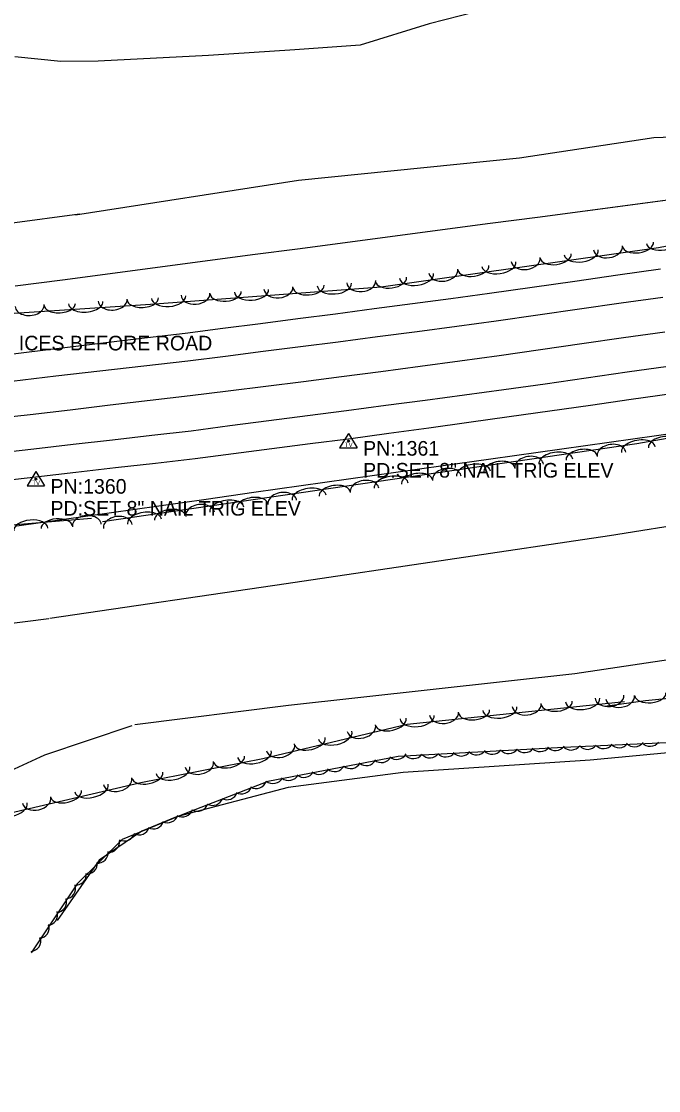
# Model space of a CAD drawing. Extents: x 1441650 to 1491889, y 345904 to 358319.
# Drawn here: x 1485889.7 to 1486107.6, y 346033.3 to 346398.6 of the extents above; entities that cross this region are included whole.
import ezdxf

# ---------------------------------------------------------------- set-up
doc = ezdxf.new("R2010")
doc.units = 0
for name, color, linetype in [('S_EDGE_PAVEMENT', 7, 'Continuous'), ('S_MISC_BOUNDARY', 7, 'Continuous'), ('S_PAVEMENT_CROWN', 7, 'Continuous'), ('S_SECONDARY_CTL', 7, 'Continuous'), ('S_SECONDARY_CTL_ANNOT', 7, 'Continuous'), ('S_SHOULDER', 7, 'Continuous'), ('S_SIGN_ANNOT', 7, 'Continuous'), ('S_STREAM', 7, 'Continuous'), ('S_TREE', 7, 'Continuous')]:
    doc.layers.add(name, color=color, linetype=linetype)

msp = doc.modelspace()

# ---------------------------------------------------------------- linework, layer by layer
at = {"layer": 'S_EDGE_PAVEMENT'}
for points in [[(1485886.51, 346275.7), (1485901.55, 346277.43), (1485916.6, 346279.17), (1485931.65, 346280.91), (1485946.69, 346282.65), (1485959.53, 346284.25), (1485972.36, 346285.86), (1485985.19, 346287.46), (1485998.02, 346289.06), (1486011.54, 346290.87), (1486025.05, 346292.68), (1486038.57, 346294.49), (1486052.09, 346296.31), (1486066.33, 346298.33), (1486080.57, 346300.36), (1486094.81, 346302.38), (1486109.05, 346304.41)], [(1485879.92, 346250.99), (1485894, 346252.53), (1485907.43, 346254.08), (1485920.87, 346255.63), (1485934.31, 346257.18), (1485947.74, 346258.73), (1485961.02, 346260.47), (1485974.3, 346262.2), (1485987.58, 346263.94), (1486000.86, 346265.68), (1486014.32, 346267.45), (1486027.79, 346269.22), (1486041.25, 346271), (1486054.72, 346272.77), (1486068.77, 346274.78), (1486082.81, 346276.79), (1486096.86, 346278.8), (1486110.91, 346280.81)]]:
    msp.add_lwpolyline(points, dxfattribs=at)
at = {"layer": 'S_MISC_BOUNDARY'}
msp.add_lwpolyline([(1486810.3, 346274.87), (1486780.72, 346266.41), (1486748.24, 346260.49), (1486692.03, 346261.29), (1486597.17, 346245.54), (1486482.21, 346225), (1486420.36, 346208.12), (1486385.35, 346201.17), (1486301.04, 346188.06), (1486203.71, 346167.58), (1486115.62, 346149.09), (1486084.18, 346146.2), (1486020.24, 346141.93), (1485980.92, 346136.84), (1485942.75, 346126.8), (1485930.87, 346121.9), (1485916.36, 346112.01), (1485901.95, 346091.38)], dxfattribs=at)
at = {"layer": 'S_PAVEMENT_CROWN'}
msp.add_lwpolyline([(1485878.95, 346262.78), (1485892.73, 346264.29), (1485906.42, 346265.91), (1485920.1, 346267.53), (1485933.79, 346269.15), (1485947.47, 346270.78), (1485960.39, 346272.38), (1485973.31, 346273.99), (1485986.23, 346275.6), (1485999.14, 346277.2), (1486012.62, 346279.02), (1486026.1, 346280.83), (1486039.58, 346282.65), (1486053.06, 346284.46), (1486067.22, 346286.49), (1486081.38, 346288.51), (1486095.54, 346290.54), (1486109.69, 346292.57)], dxfattribs=at)
at = {"layer": 'S_SECONDARY_CTL'}
for p, q in [((1486001.56, 346257.82), (1485998.55, 346252.87)), ((1486001.56, 346257.82), (1486004.5, 346252.87)), ((1485998.55, 346252.87), (1486004.5, 346252.87)), ((1485894.69, 346244.83), (1485891.68, 346239.88)), ((1485894.69, 346244.83), (1485897.64, 346239.88)), ((1485891.68, 346239.88), (1485897.64, 346239.88))]:
    msp.add_line(p, q, dxfattribs=at)
for centre, radius in [((1486001.56, 346255.21), 0.311), ((1486001.56, 346255.21), 0.183), ((1486001.56, 346255.21), 0.103), ((1485894.69, 346242.22), 0.311), ((1485894.69, 346242.22), 0.183), ((1485894.69, 346242.22), 0.103)]:
    msp.add_circle(centre, radius, dxfattribs=at)
at = {"layer": 'S_SHOULDER'}
for points in [[(1485882.12, 346284.45), (1485898.03, 346286.36), (1485913.94, 346288.28), (1485929.85, 346290.19), (1485945.76, 346292.1), (1485958.6, 346293.76), (1485971.45, 346295.41), (1485984.29, 346297.06), (1485997.14, 346298.71), (1486010.29, 346300.46), (1486023.44, 346302.21), (1486036.59, 346303.96), (1486049.74, 346305.71), (1486064.36, 346307.79), (1486078.99, 346309.88), (1486093.62, 346311.96), (1486108.24, 346314.04)], [(1485880.69, 346241.42), (1485894.72, 346242.98), (1485908.32, 346244.55), (1485921.93, 346246.12), (1485935.54, 346247.69), (1485949.15, 346249.26), (1485962.26, 346250.94), (1485975.37, 346252.62), (1485988.48, 346254.31), (1486001.6, 346255.99), (1486015.31, 346257.88), (1486029.03, 346259.76), (1486042.75, 346261.65), (1486056.47, 346263.54), (1486070.37, 346265.52), (1486084.28, 346267.51), (1486098.18, 346269.5), (1486112.09, 346271.49)]]:
    msp.add_lwpolyline(points, dxfattribs=at)
at = {"layer": 'S_STREAM'}
for points in [[(1486751.84, 346517.55), (1486735.9, 346499.53), (1486725.29, 346491.13), (1486713.53, 346483.18), (1486699.36, 346477.51), (1486638.9, 346465.39), (1486538.29, 346441.37), (1486469.84, 346426.37), (1486402.35, 346414.55), (1486321.08, 346397.67), (1486261.68, 346386.01), (1486177.39, 346371.46), (1486121.66, 346359.38), (1486106, 346358.81), (1486059.99, 346351.8), (1485984.53, 346344.18), (1485908.23, 346332.4)], [(1486440.21, 346477.21), (1486414.51, 346469.57), (1486348.06, 346453.88), (1486333.92, 346448.05), (1486319.15, 346446.49), (1486300.29, 346447.06), (1486273.97, 346437.37), (1486261.1, 346432.06), (1486248.43, 346427.1), (1486229.37, 346424.39), (1486212.52, 346423.41), (1486203.96, 346422.29), (1486195.35, 346422.78), (1486187.33, 346422.31), (1486169.54, 346420.14), (1486079.89, 346409.6), (1486045.22, 346401.86), (1486029.18, 346397.7), (1486005.54, 346390.49), (1485983.25, 346388.83), (1485953.76, 346386.94), (1485916.04, 346385.01), (1485903.21, 346384.89), (1485887.55, 346386.45)], [(1485899.44, 346194.69), (1485980.28, 346206.49), (1486090.84, 346222.92), (1486150.79, 346232.54), (1486238.36, 346244.02), (1486310.64, 346258.6), (1486372.65, 346272.57), (1486417.61, 346281.14), (1486483.85, 346294.78), (1486587.53, 346315.24), (1486664.63, 346330), (1486740.54, 346347.89), (1486770.04, 346354.37), (1486794.82, 346359.5), (1486813.08, 346360.26), (1486833.16, 346359.69), (1486875.14, 346364.78), (1486879.15, 346366.43), (1486881.26, 346367.99)], [(1485861.82, 346326.49), (1485909.62, 346332.79)], [(1485928.54, 346158.41), (1485981.02, 346164.91), (1486078.94, 346175.77), (1486177.27, 346190.45), (1486231.83, 346196.13), (1486297.28, 346210.32), (1486335.32, 346218.38), (1486373.3, 346227.95), (1486382.82, 346226.36), (1486394.63, 346224.77), (1486405.84, 346223.98), (1486411.42, 346222.4), (1486422.09, 346230.61), (1486454.03, 346240.08)], [(1485436.32, 346108.03), (1485438.42, 346129.22), (1485441.47, 346140.85), (1485447.6, 346149.95), (1485460.73, 346157.12), (1485501.61, 346161.62), (1485527.24, 346159.66), (1485554.74, 346164.2), (1485584.32, 346168.07), (1485599.04, 346169.83), (1485622.32, 346174.51), (1485668.46, 346177.43), (1485687.2, 346180.28), (1485724.87, 346182.11), (1485740.97, 346181.35), (1485775.3, 346183.27), (1485809.75, 346185.86), (1485840.77, 346189.22), (1485873.86, 346191.43), (1485899.08, 346194.63)], [(1485878.19, 346135.13), (1485884.44, 346141.82), (1485897.76, 346147.99), (1485927.61, 346158)]]:
    msp.add_lwpolyline(points, dxfattribs=at)
at = {"layer": 'S_TREE'}
for points in [[(1486979.75, 346528.05), (1486948.23, 346523.66), (1486918.59, 346523.24), (1486895.71, 346516.32), (1486858.36, 346500.91), (1486790.77, 346480.7), (1486770.89, 346469.01), (1486747.52, 346450.37), (1486704.28, 346437.14), (1486634.63, 346424.72), (1486531.79, 346404.71), (1486428.34, 346381.55), (1486351.91, 346366.69), (1486280.18, 346353.39), (1486198.5, 346338.6), (1486107.5, 346321.26), (1486012.75, 346307.78), (1485933.89, 346301.8), (1485849.1, 346296.25)], [(1485917.45, 346227.66), (1486100.15, 346254.33), (1486227.31, 346276.74), (1486356.6, 346299.35), (1486460.02, 346319.66), (1486536.68, 346334.2), (1486637.59, 346357.66), (1486709.58, 346363.58), (1486784.63, 346381.64)], [(1485887.61, 346308.18), (1485903.85, 346310.32), (1485920.09, 346312.47), (1485936.33, 346314.61), (1485952.57, 346316.75), (1485968.81, 346318.89), (1485985.04, 346321.03), (1486001.28, 346323.17), (1486017.52, 346325.31), (1486033.76, 346327.45), (1486050, 346329.59), (1486066.24, 346331.74), (1486082.48, 346333.88), (1486098.72, 346336.02), (1486114.95, 346338.16)], [(1485887.61, 346308.18), (1485903.85, 346310.32), (1485920.09, 346312.47), (1485936.33, 346314.61), (1485952.57, 346316.75), (1485968.8, 346318.89), (1485985.04, 346321.03), (1486001.28, 346323.17), (1486017.52, 346325.31), (1486033.76, 346327.45), (1486050, 346329.59), (1486066.24, 346331.74), (1486082.48, 346333.88), (1486098.71, 346336.02), (1486114.95, 346338.16)], [(1486891.29, 346223.33), (1486875.28, 346263.06), (1486878.3, 346281.69), (1486890.74, 346296.43), (1486889.7, 346318.17), (1486866.84, 346316.12), (1486839.68, 346305.85), (1486747.03, 346288.59), (1486674.9, 346276.55), (1486578.84, 346256.26), (1486467.67, 346239.33), (1486378.55, 346221.27), (1486295.95, 346212.07), (1486266.87, 346200.41), (1486241.79, 346190.02), (1486196.51, 346182.38), (1486150.03, 346171.1), (1486103.13, 346166.4), (1486089.25, 346164.53)], [(1485888.16, 346226.28), (1485904.36, 346228.56), (1485920.57, 346230.84), (1485936.77, 346233.12), (1485952.97, 346235.4), (1485969.18, 346237.68), (1485985.38, 346239.96), (1486001.58, 346242.24), (1486017.79, 346244.52), (1486033.99, 346246.8), (1486050.19, 346249.08), (1486066.4, 346251.36), (1486082.6, 346253.64), (1486098.8, 346255.92), (1486115.01, 346258.2)], [(1485888.16, 346226.28), (1485904.36, 346228.56), (1485920.57, 346230.84), (1485936.77, 346233.12), (1485952.97, 346235.4), (1485969.18, 346237.68), (1485985.38, 346239.96), (1486001.58, 346242.24), (1486017.79, 346244.52), (1486033.99, 346246.8), (1486050.19, 346249.08), (1486066.4, 346251.36), (1486082.6, 346253.64), (1486098.81, 346255.92), (1486115.01, 346258.2)], [(1485432.58, 346100.71), (1485416.58, 346104.24), (1485412.45, 346115.58), (1485424.73, 346152.79), (1485430.95, 346166.9), (1485457.65, 346186.47), (1485522.39, 346201.07), (1485687.32, 346210.41), (1485788.2, 346218.32), (1485913.66, 346228.85)], [(1486481.49, 346226), (1486421.22, 346209.81), (1486396.58, 346206.43), (1486348.98, 346197.01), (1486294.33, 346190.67), (1486225.65, 346176.12), (1486154.04, 346160.97), (1486110.35, 346152.14), (1486075.09, 346150.5), (1486018.55, 346147.38), (1485974.03, 346138.83), (1485945.51, 346127.85), (1485924.2, 346119.06), (1485908.84, 346103.97), (1485893.12, 346080.3)], [(1486095.95, 346166.05), (1486021.62, 346158.38), (1485972.24, 346146.65), (1485930.61, 346138.38), (1485882.58, 346127.23), (1485853.5, 346122.43), (1485802.67, 346116.58), (1485748.42, 346109.64), (1485719.9, 346108.35), (1485644.67, 346110.44), (1485575.58, 346105.56), (1485520.44, 346105.29), (1485488.95, 346089.7), (1485473.54, 346064.03), (1485458.25, 346047.75), (1485434.93, 346034.8), (1485422.77, 346033.27), (1485414.31, 346050.5), (1485421.95, 346063.37), (1485440.96, 346073.09), (1485450.75, 346085.69), (1485444.86, 346097.91), (1485433.1, 346102.79)]]:
    msp.add_lwpolyline(points, dxfattribs=at)
for centre, major_axis, ratio, start_param, end_param in [((1486100.52, 346322.41), (5.29, 0.75), 0.540631, 3.141593, 6.283185), ((1486109.19, 346323.74), (5.76, 1.1), 0.550009, 3.141593, 6.283185), ((1486081.16, 346319.65), (5.81, 0.83), 0.55001, 3.141593, 6.283185), ((1486090.29, 346321.22), (4.91, 0.7), 0.685224, 3.141593, 6.283185), ((1486053.01, 346315.65), (5.81, 0.83), 0.55001, 3.141593, 6.283185), ((1486062.14, 346317.21), (4.91, 0.7), 0.685224, 3.141593, 6.283185), ((1486072.38, 346318.41), (5.29, 0.75), 0.540631, 3.141593, 6.283185), ((1486024.87, 346311.65), (5.81, 0.83), 0.55001, 3.141593, 6.283185), ((1486034, 346313.21), (4.91, 0.7), 0.685224, 3.141593, 6.283185), ((1486044.23, 346314.4), (5.29, 0.75), 0.540631, 3.141593, 6.283185), ((1485987.91, 346308.02), (5.33, 0.4), 0.540633, 3.141593, 6.283185), ((1485996.75, 346308.69), (5.85, 0.44), 0.550012, 3.141593, 6.283185), ((1486005.96, 346309.66), (4.94, 0.37), 0.685227, 3.141593, 6.283185), ((1486016.09, 346310.4), (5.29, 0.75), 0.540631, 3.141593, 6.283185), ((1485940.06, 346304.4), (5.85, 0.44), 0.550012, 3.141593, 6.283185), ((1485949.27, 346305.36), (4.94, 0.37), 0.685227, 3.141593, 6.283185), ((1485959.56, 346305.88), (5.33, 0.4), 0.540633, 3.141593, 6.283185), ((1485968.4, 346306.55), (5.85, 0.44), 0.550012, 3.141593, 6.283185), ((1485977.61, 346307.51), (4.94, 0.37), 0.685227, 3.141593, 6.283185), ((1485892.58, 346301.48), (4.94, 0.33), 0.685375, 3.141174, 6.282767), ((1485902.87, 346301.9), (5.33, 0.35), 0.54075, 3.141345, 6.282938), ((1485911.72, 346302.48), (5.85, 0.38), 0.550131, 3.141337, 6.28293), ((1485920.94, 346303.34), (4.94, 0.33), 0.685375, 3.141174, 6.282767), ((1485931.24, 346303.75), (5.33, 0.35), 0.54075, 3.141345, 6.282938), ((1486091.47, 346250.65), (-4.9, -0.72), 0.685285, 3.141607, 6.2832), ((1486100.66, 346252.26), (-5.78, -1.02), 0.550059, 3.141594, 6.283187), ((1486109.39, 346253.8), (-5.27, -0.93), 0.540679, 3.141594, 6.283187), ((1486063.34, 346246.55), (-4.9, -0.72), 0.685285, 3.141607, 6.2832), ((1486072.47, 346248.14), (-5.81, -0.85), 0.550059, 3.141601, 6.283194), ((1486081.24, 346249.43), (-5.29, -0.77), 0.540679, 3.141601, 6.283194), ((1486044.34, 346244.04), (-5.81, -0.85), 0.550059, 3.141601, 6.283194), ((1486053.11, 346245.32), (-5.29, -0.77), 0.540679, 3.141601, 6.283194), ((1486016.21, 346239.93), (-5.81, -0.85), 0.550059, 3.141601, 6.283194), ((1486024.98, 346241.21), (-5.29, -0.77), 0.540679, 3.141601, 6.283194), ((1486035.21, 346242.44), (-4.9, -0.72), 0.685285, 3.141607, 6.2832), ((1485988.08, 346235.83), (-5.81, -0.85), 0.550059, 3.141601, 6.283194), ((1485996.85, 346237.11), (-5.29, -0.77), 0.540679, 3.141601, 6.283194), ((1486007.08, 346238.34), (-4.9, -0.72), 0.685285, 3.141607, 6.2832), ((1485959.95, 346231.72), (-5.81, -0.85), 0.550059, 3.141601, 6.283194), ((1485968.72, 346233), (-5.29, -0.77), 0.540679, 3.141601, 6.283194), ((1485978.95, 346234.23), (-4.9, -0.72), 0.685285, 3.141607, 6.2832), ((1485940.59, 346228.9), (-5.29, -0.77), 0.540679, 3.141601, 6.283194), ((1485950.82, 346230.13), (-4.9, -0.72), 0.685285, 3.141607, 6.2832), ((1485892.98, 346225), (-5.85, -0.49), 0.547785, 3.141265, 6.282857), ((1485901.82, 346225.74), (-5.33, -0.45), 0.538444, 3.141275, 6.282867), ((1485912.11, 346226.34), (-4.94, -0.42), 0.682452, 3.141057, 6.28265), ((1485922.69, 346226.02), (-4.9, -0.72), 0.685285, 3.141607, 6.2832), ((1485931.82, 346227.61), (-5.81, -0.85), 0.550059, 3.141601, 6.283194), ((1486072.77, 346165.79), (5.32, 0.55), 0.540547, 3.141593, 6.283185), ((1486081.6, 346166.7), (5.84, 0.6), 0.549924, 3.141593, 6.283185), ((1486090.78, 346167.91), (4.93, 0.51), 0.685117, 3.141593, 6.283185), ((1486094.46, 346167.63), (4.91, 0.66), 0.685311, 3.141593, 6.283185), ((1486104.78, 346168.69), (5.32, 0.53), 0.540699, 3.141593, 6.283185), ((1486034.22, 346162.08), (4.93, 0.51), 0.685117, 3.141593, 6.283185), ((1486044.5, 346162.87), (5.32, 0.55), 0.540547, 3.141593, 6.283185), ((1486053.32, 346163.78), (5.84, 0.6), 0.549924, 3.141593, 6.283185), ((1486062.5, 346164.99), (4.93, 0.51), 0.685117, 3.141593, 6.283185), ((1486016.06, 346159.24), (5.2, 1.24), 0.54056, 3.141593, 6.283185), ((1486025.04, 346160.87), (5.84, 0.6), 0.549924, 3.141593, 6.283185), ((1485997.03, 346154.72), (5.71, 1.36), 0.549938, 3.141593, 6.283185), ((1486005.98, 346157.12), (4.82, 1.15), 0.685134, 3.141593, 6.283185), ((1485978.32, 346150.55), (4.82, 1.15), 0.685134, 3.141593, 6.283185), ((1485988.4, 346152.67), (5.2, 1.24), 0.54056, 3.141593, 6.283185), ((1486083.33, 346153.51), (3.52, -0.93), 0.999946, 4.129809, 5.90301), ((1486088.76, 346153.76), (3.52, -0.93), 0.999946, 4.129809, 5.90301), ((1486094.06, 346154.05), (3.52, -0.93), 0.999946, 4.129809, 5.90301), ((1486099.33, 346154.37), (3.52, -0.93), 0.999946, 4.129809, 5.90301), ((1486104.66, 346154.54), (3.52, -0.93), 0.999946, 4.129809, 5.90301), ((1485969.43, 346148.26), (5.76, 1.14), 0.549934, 3.141593, 6.283185), ((1486018.03, 346150.06), (3.58, 0.69), 0.999946, 3.825789, 5.598989), ((1486023.72, 346150.33), (3.64, 0.2), 0.999951, 3.825789, 5.598989), ((1486029.36, 346150.61), (3.64, 0.2), 0.999951, 3.825789, 5.598989), ((1486034.8, 346150.91), (3.64, 0.2), 0.999951, 3.825789, 5.598989), ((1486040.09, 346151.23), (3.64, 0.2), 0.999951, 3.825789, 5.598989), ((1486045.36, 346151.6), (3.64, 0.2), 0.999951, 3.825789, 5.598989), ((1486050.69, 346151.82), (3.64, 0.2), 0.999951, 3.825789, 5.598989), ((1486056.33, 346152.1), (3.64, 0.2), 0.999951, 3.825789, 5.598989), ((1486061.77, 346152.39), (3.64, 0.2), 0.999951, 3.825789, 5.598989), ((1486067.06, 346152.72), (3.64, 0.2), 0.999951, 3.825789, 5.598989), ((1486072.33, 346153.08), (3.64, 0.2), 0.999951, 3.825789, 5.598989), ((1486077.68, 346153.28), (3.52, -0.93), 0.999946, 4.129809, 5.90301), ((1485950.58, 346144.78), (4.86, 0.97), 0.685129, 3.141593, 6.283185), ((1485960.73, 346146.53), (5.24, 1.04), 0.540556, 3.141593, 6.283185), ((1485996.76, 346145.9), (3.58, 0.69), 0.999946, 3.825789, 5.598989), ((1486002.31, 346146.94), (3.58, 0.69), 0.999946, 3.825789, 5.598989), ((1486007.65, 346147.96), (3.58, 0.69), 0.999946, 3.825789, 5.598989), ((1486012.86, 346149), (3.58, 0.69), 0.999946, 3.825789, 5.598989), ((1485932.85, 346140.99), (5.24, 1.04), 0.540556, 3.141593, 6.283185), ((1485941.55, 346142.72), (5.76, 1.14), 0.549934, 3.141593, 6.283185), ((1485981.13, 346142.87), (3.58, 0.69), 0.999946, 3.825789, 5.598989), ((1485986.33, 346143.9), (3.58, 0.69), 0.999946, 3.825789, 5.598989), ((1485991.51, 346144.97), (3.58, 0.69), 0.999946, 3.825789, 5.598989), ((1485913.71, 346136.64), (5.72, 1.33), 0.549937, 3.141593, 6.283185), ((1485922.67, 346138.98), (4.83, 1.12), 0.685133, 3.141593, 6.283185), ((1485964.94, 346138.26), (3.43, 1.23), 0.999941, 3.849374, 5.622574), ((1485969.94, 346140.11), (3.43, 1.23), 0.999941, 3.849374, 5.622574), ((1485975.79, 346141.84), (3.58, 0.69), 0.999946, 3.825789, 5.598989), ((1485894.98, 346132.55), (4.83, 1.12), 0.685133, 3.141593, 6.283185), ((1485905.07, 346134.63), (5.21, 1.21), 0.540559, 3.141593, 6.283185), ((1485955.1, 346134.35), (3.43, 1.23), 0.999941, 3.849374, 5.622575), ((1485960.04, 346136.29), (3.43, 1.23), 0.999941, 3.849374, 5.622574), ((1485886.02, 346130.21), (5.72, 1.33), 0.549937, 3.141593, 6.283185), ((1485950.02, 346132.4), (3.43, 1.23), 0.999941, 3.849374, 5.622575), ((1485939.72, 346128.42), (3.37, 1.39), 0.999941, 3.825789, 5.598989), ((1485944.74, 346130.4), (3.43, 1.23), 0.999941, 3.849374, 5.622574), ((1485929.97, 346124.29), (3.37, 1.39), 0.999941, 3.825789, 5.598989), ((1485934.86, 346126.34), (3.37, 1.39), 0.999941, 3.825789, 5.598989), ((1485919.65, 346118.33), (2.6, 2.55), 0.999945, 3.825789, 5.598989), ((1485924.94, 346122.21), (3.37, 1.39), 0.999941, 3.825789, 5.598989), ((1485915.8, 346114.64), (2.6, 2.55), 0.999945, 3.825789, 5.598989), ((1485912.08, 346110.88), (2.6, 2.55), 0.999945, 3.825789, 5.598989), ((1485908.32, 346107.14), (2.6, 2.55), 0.999945, 3.825789, 5.598989), ((1485904.67, 346102.43), (2.02, 3.03), 0.999954, 3.825789, 5.598989), ((1485901.52, 346097.75), (2.02, 3.03), 0.999954, 3.825789, 5.598989), ((1485898.5, 346093.35), (2.02, 3.03), 0.999954, 3.825789, 5.598989), ((1485895.64, 346088.91), (2.02, 3.03), 0.999954, 3.825789, 5.598989), ((1485892.74, 346084.47), (2.02, 3.03), 0.999954, 3.825789, 5.598989)]:
    msp.add_ellipse(centre, major_axis=major_axis, ratio=ratio, start_param=start_param, end_param=end_param, dxfattribs=at)

# ---------------------------------------------------------------- texts
at = {"layer": 'S_SECONDARY_CTL'}
for p in [(1486000.35, 346253.2), (1485893.49, 346240.21)]:
    msp.add_text('TV', height=1.5, rotation=360, dxfattribs=at).set_placement(p)
at = {"layer": 'S_SECONDARY_CTL_ANNOT'}
for s, p in [('PN:1361', (1486006.56, 346250.21)), ('PD:SET 8" NAIL TRIG ELEV', (1486006.56, 346242.71)), ('PN:1360', (1485899.69, 346237.22)), ('PD:SET 8" NAIL TRIG ELEV', (1485899.69, 346229.72))]:
    msp.add_text(s, height=5, dxfattribs=at).set_placement(p)
at = {"layer": 'S_SIGN_ANNOT'}
msp.add_text('BRIDGE ICES BEFORE ROAD', height=5, dxfattribs=at).set_placement((1485861.38, 346286.17))

doc.saveas('drawing.dxf')
